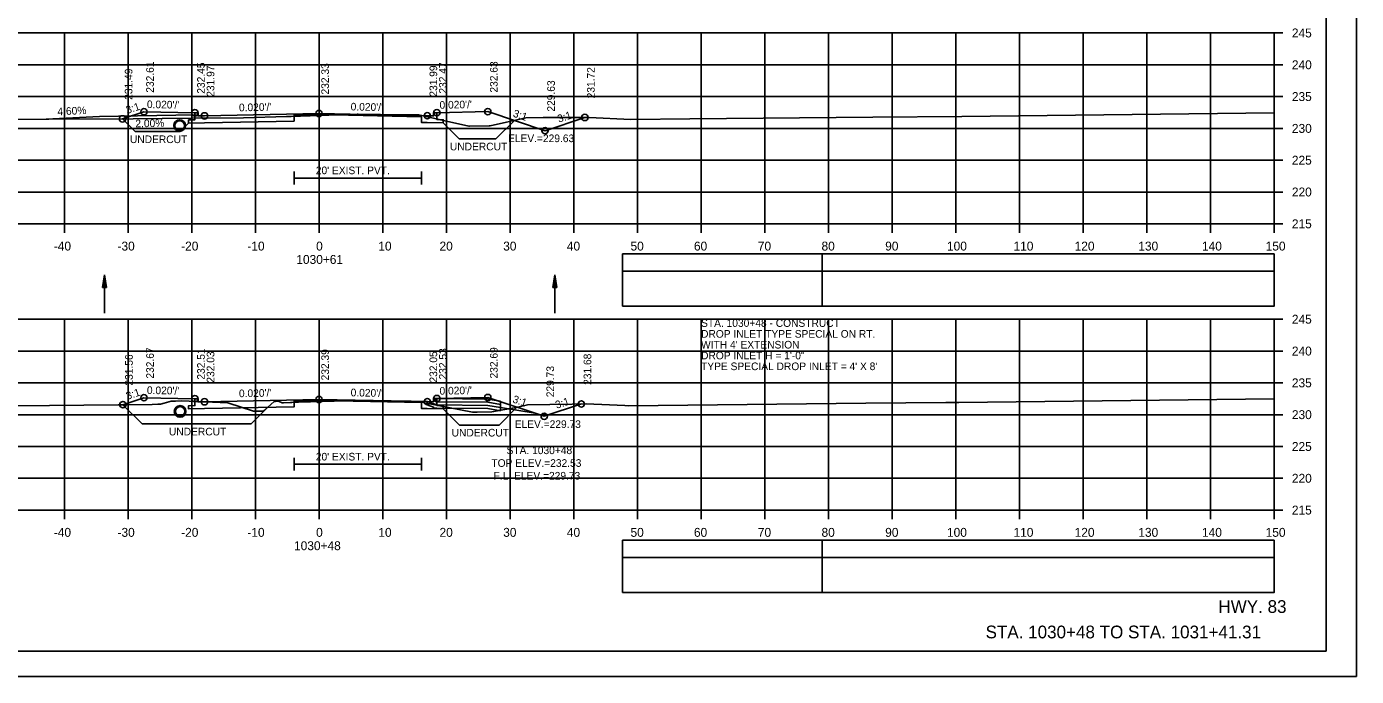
# Model space of a CAD drawing. Extents: x 1386544 to 1388153, y 379785 to 390999.
# Drawn here: x 1387301.9 to 1387510.8, y 385001.6 to 385103.7 of the extents above; entities that cross this region are included whole.
import ezdxf

# ---------------------------------------------------------------- set-up
doc = ezdxf.new("R2010")
doc.units = 0
for name, color, linetype in [('R_Alt Surface', 7, 'Continuous'), ('R_Axis', 7, 'Continuous'), ('R_Axis Annot', 7, 'Continuous'), ('R_Border', 7, 'Continuous'), ('R_Dimension', 7, 'Continuous'), ('R_Draft', 7, 'Continuous'), ('R_Drive', 7, 'Continuous'), ('R_Exist Surface', 7, 'Continuous'), ('R_Fin Surface', 7, 'Continuous'), ('R_Grid', 7, 'Continuous'), ('R_No Plot', 7, 'Continuous'), ('R_Striping', 7, 'Continuous'), ('R_Water', 7, 'Continuous'), ('R_Water Annot', 7, 'Continuous'), ('R_Xsect Elev', 7, 'Continuous'), ('R_Xsect Slope', 7, 'Continuous')]:
    doc.layers.add(name, color=color, linetype=linetype)

msp = doc.modelspace()

# ---------------------------------------------------------------- linework, layer by layer
at = {"layer": 'R_Alt Surface'}
for points in [[(1387366.38, 385090.17), (1387366.38, 385089.08), (1387367.38, 385089.06), (1387367.38, 385088.56), (1387364.88, 385088.61), (1387363.96, 385088.63), (1387363.96, 385089.54), (1387347.88, 385089.86), (1387343.96, 385089.78), (1387343.96, 385088.86), (1387329.88, 385088.59), (1387327.38, 385088.54), (1387327.38, 385089.04), (1387328.38, 385089.06), (1387328.38, 385090.15)], [(1387343.96, 385080.9), (1387343.96, 385078.9)], [(1387363.96, 385080.9), (1387363.96, 385078.9)], [(1387343.96, 385079.9), (1387363.96, 385079.9)], [(1387366.38, 385045.23), (1387366.38, 385044.14), (1387367.38, 385044.12), (1387367.38, 385043.62), (1387364.88, 385043.67), (1387363.96, 385043.69), (1387363.96, 385044.6), (1387347.88, 385044.92), (1387343.96, 385044.84), (1387343.96, 385043.92), (1387329.88, 385043.65), (1387327.38, 385043.6), (1387327.38, 385044.1), (1387328.38, 385044.12), (1387328.38, 385045.21)], [(1387343.96, 385035.9), (1387343.96, 385033.9)], [(1387343.96, 385034.9), (1387363.96, 385034.9)], [(1387363.96, 385035.9), (1387363.96, 385033.9)]]:
    msp.add_lwpolyline(points, dxfattribs=at)
at = {"layer": 'R_Axis'}
for p, q in [((1387497.88, 385072.7), (1387497.88, 385102.7)), ((1387499.28, 385102.7), (1387497.88, 385102.7)), ((1387499.28, 385097.7), (1387497.88, 385097.7)), ((1387499.28, 385092.7), (1387497.88, 385092.7)), ((1387499.28, 385087.7), (1387497.88, 385087.7)), ((1387499.28, 385082.7), (1387497.88, 385082.7)), ((1387499.28, 385077.7), (1387497.88, 385077.7)), ((1387197.88, 385072.7), (1387497.88, 385072.7)), ((1387307.88, 385071.3), (1387307.88, 385072.7)), ((1387317.88, 385071.3), (1387317.88, 385072.7)), ((1387327.88, 385071.3), (1387327.88, 385072.7)), ((1387337.88, 385071.3), (1387337.88, 385072.7)), ((1387347.88, 385071.3), (1387347.88, 385072.7)), ((1387357.88, 385071.3), (1387357.88, 385072.7)), ((1387367.88, 385071.3), (1387367.88, 385072.7)), ((1387377.88, 385071.3), (1387377.88, 385072.7)), ((1387387.88, 385071.3), (1387387.88, 385072.7)), ((1387397.88, 385071.3), (1387397.88, 385072.7)), ((1387407.88, 385071.3), (1387407.88, 385072.7)), ((1387417.88, 385071.3), (1387417.88, 385072.7)), ((1387427.88, 385071.3), (1387427.88, 385072.7)), ((1387437.88, 385071.3), (1387437.88, 385072.7)), ((1387447.88, 385071.3), (1387447.88, 385072.7)), ((1387457.88, 385071.3), (1387457.88, 385072.7)), ((1387467.88, 385071.3), (1387467.88, 385072.7)), ((1387477.88, 385071.3), (1387477.88, 385072.7)), ((1387487.88, 385071.3), (1387487.88, 385072.7)), ((1387497.88, 385071.3), (1387497.88, 385072.7)), ((1387499.28, 385072.7), (1387497.88, 385072.7)), ((1387497.88, 385027.7), (1387497.88, 385057.7)), ((1387499.28, 385057.7), (1387497.88, 385057.7)), ((1387499.28, 385052.7), (1387497.88, 385052.7)), ((1387499.28, 385047.7), (1387497.88, 385047.7)), ((1387499.28, 385042.7), (1387497.88, 385042.7)), ((1387499.28, 385037.7), (1387497.88, 385037.7)), ((1387499.28, 385032.7), (1387497.88, 385032.7)), ((1387197.88, 385027.7), (1387497.88, 385027.7)), ((1387307.88, 385026.3), (1387307.88, 385027.7)), ((1387317.88, 385026.3), (1387317.88, 385027.7)), ((1387327.88, 385026.3), (1387327.88, 385027.7)), ((1387337.88, 385026.3), (1387337.88, 385027.7)), ((1387347.88, 385026.3), (1387347.88, 385027.7)), ((1387357.88, 385026.3), (1387357.88, 385027.7)), ((1387367.88, 385026.3), (1387367.88, 385027.7)), ((1387377.88, 385026.3), (1387377.88, 385027.7)), ((1387387.88, 385026.3), (1387387.88, 385027.7)), ((1387397.88, 385026.3), (1387397.88, 385027.7)), ((1387407.88, 385026.3), (1387407.88, 385027.7)), ((1387417.88, 385026.3), (1387417.88, 385027.7)), ((1387427.88, 385026.3), (1387427.88, 385027.7)), ((1387437.88, 385026.3), (1387437.88, 385027.7)), ((1387447.88, 385026.3), (1387447.88, 385027.7)), ((1387457.88, 385026.3), (1387457.88, 385027.7)), ((1387467.88, 385026.3), (1387467.88, 385027.7)), ((1387477.88, 385026.3), (1387477.88, 385027.7)), ((1387487.88, 385026.3), (1387487.88, 385027.7)), ((1387497.88, 385026.3), (1387497.88, 385027.7)), ((1387499.28, 385027.7), (1387497.88, 385027.7))]:
    msp.add_line(p, q, dxfattribs=at)
at = {"layer": 'R_Axis Annot'}
for points in [[(1387426.9, 385065.26), (1387497.88, 385065.26), (1387497.88, 385067.97), (1387426.9, 385067.97)], [(1387426.9, 385059.73), (1387497.88, 385059.73), (1387497.88, 385065.26), (1387426.9, 385065.26)], [(1387426.9, 385020.26), (1387497.88, 385020.26), (1387497.88, 385022.97), (1387426.9, 385022.97)], [(1387426.9, 385014.73), (1387497.88, 385014.73), (1387497.88, 385020.26), (1387426.9, 385020.26)]]:
    msp.add_lwpolyline(points, close=True, dxfattribs=at)
at = {"layer": 'R_Border'}
for q in [(1387506.06, 385211), (1387189.88, 385005.54)]:
    msp.add_line((1387506.06, 385005.54), q, dxfattribs=at)
at = {"layer": 'R_Dimension'}
for p, q in [((1387317.01, 385089.19), (1387319.01, 385087.19)), ((1387378.56, 385088.94), (1387375.67, 385086.05)), ((1387327.38, 385088.54), (1387326.03, 385087.19)), ((1387367.38, 385088.56), (1387369.89, 385086.05)), ((1387317.07, 385044.27), (1387320.1, 385041.24)), ((1387339.8, 385043.84), (1387337.2, 385041.24)), ((1387367.38, 385043.62), (1387369.93, 385041.07)), ((1387378.96, 385043.86), (1387376.17, 385041.07))]:
    msp.add_line(p, q, dxfattribs=at)
for points in [[(1387319.01, 385087.19), (1387326.03, 385087.19)], [(1387369.89, 385086.05), (1387375.67, 385086.05)], [(1387337.2, 385041.24), (1387320.1, 385041.24)], [(1387369.93, 385041.07), (1387376.17, 385041.07)]]:
    msp.add_lwpolyline(points, dxfattribs=at)
at = {"layer": 'R_Drive'}
for p, q in [((1387313.39, 385089.55), (1387305.03, 385089.17)), ((1387328.38, 385089.85), (1387313.39, 385089.55)), ((1387328.88, 385089.65), (1387328.38, 385089.85))]:
    msp.add_line(p, q, dxfattribs=at)
at = {"layer": 'R_Exist Surface'}
for points in [[(1387297.48, 385089.08), (1387305.43, 385089.17), (1387318.66, 385089.19), (1387327.79, 385089.29), (1387336, 385089.36), (1387342.75, 385089.55), (1387342.98, 385089.55), (1387343.17, 385089.55), (1387343.3, 385089.55), (1387343.48, 385089.56), (1387343.49, 385089.56), (1387353.88, 385089.93), (1387353.96, 385089.93), (1387354.03, 385089.93), (1387357.51, 385089.89), (1387363.57, 385089.83), (1387367.45, 385088.95), (1387371.4, 385088.05), (1387371.52, 385088.03), (1387374.61, 385088.09), (1387374.67, 385088.09), (1387374.78, 385088.11), (1387380.35, 385089.34), (1387383.1, 385089.39), (1387389.7, 385089.42), (1387390.3, 385089.4), (1387396.83, 385089.12), (1387406.12, 385089.22), (1387434.86, 385089.46), (1387448.86, 385089.59), (1387497.88, 385090.13)], [(1387300.14, 385044.07), (1387316.34, 385044.27), (1387317.4, 385044.27), (1387321.67, 385044.31), (1387322.57, 385044.35), (1387323, 385044.37), (1387323.56, 385044.53), (1387324.63, 385044.83), (1387325.34, 385044.84), (1387326.25, 385044.85), (1387333.53, 385044.57), (1387337.59, 385043.23), (1387337.61, 385043.23), (1387337.64, 385043.24), (1387339.08, 385043.25), (1387339.24, 385043.38), (1387339.29, 385043.4), (1387340.85, 385044.75), (1387341.04, 385044.76), (1387341.49, 385044.81), (1387341.63, 385044.76), (1387342.07, 385044.55), (1387342.19, 385044.55), (1387342.28, 385044.56), (1387343.38, 385044.61), (1387343.58, 385044.62), (1387344.63, 385044.66), (1387353.96, 385044.94), (1387362.33, 385044.8), (1387363.49, 385044.78), (1387364.43, 385044.57), (1387372, 385043.07), (1387372.73, 385043.09), (1387375, 385043.16), (1387379.11, 385043.89), (1387380.6, 385044.22), (1387387.61, 385044.35), (1387389.81, 385044.4), (1387393.51, 385044.24), (1387395.93, 385044.13), (1387396.48, 385044.11), (1387433.77, 385044.5), (1387446.34, 385044.61), (1387448.38, 385044.63), (1387497.88, 385045.19)]]:
    msp.add_lwpolyline(points, dxfattribs=at)
at = {"layer": 'R_Fin Surface'}
for points in [[(1387317.01, 385089.19), (1387320.38, 385090.31), (1387328.38, 385090.15), (1387328.88, 385090.15), (1387328.88, 385089.65), (1387329.88, 385089.67), (1387347.88, 385090.03), (1387364.88, 385089.69), (1387365.88, 385089.67), (1387365.88, 385090.17), (1387366.38, 385090.17), (1387374.38, 385090.33), (1387383.37, 385087.34), (1387389.62, 385089.42)], [(1387317.07, 385044.27), (1387320.38, 385045.37), (1387328.38, 385045.21), (1387328.88, 385045.21), (1387328.88, 385044.71), (1387329.88, 385044.73), (1387347.88, 385045.09), (1387364.88, 385044.75), (1387365.88, 385044.73), (1387365.88, 385045.23), (1387366.38, 385045.23), (1387374.38, 385045.39), (1387383.24, 385042.44), (1387389.08, 385044.38)]]:
    msp.add_lwpolyline(points, dxfattribs=at)
at = {"layer": 'R_Grid'}
for p, q in [((1387197.88, 385102.7), (1387497.88, 385102.7)), ((1387307.88, 385072.7), (1387307.88, 385102.7)), ((1387317.88, 385072.7), (1387317.88, 385102.7)), ((1387327.88, 385072.7), (1387327.88, 385102.7)), ((1387337.88, 385072.7), (1387337.88, 385102.7)), ((1387347.88, 385072.7), (1387347.88, 385102.7)), ((1387357.88, 385072.7), (1387357.88, 385102.7)), ((1387367.88, 385072.7), (1387367.88, 385102.7)), ((1387377.88, 385072.7), (1387377.88, 385102.7)), ((1387387.88, 385072.7), (1387387.88, 385102.7)), ((1387397.88, 385072.7), (1387397.88, 385102.7)), ((1387407.88, 385072.7), (1387407.88, 385102.7)), ((1387417.88, 385072.7), (1387417.88, 385102.7)), ((1387427.88, 385072.7), (1387427.88, 385102.7)), ((1387437.88, 385072.7), (1387437.88, 385102.7)), ((1387447.88, 385072.7), (1387447.88, 385102.7)), ((1387457.88, 385072.7), (1387457.88, 385102.7)), ((1387467.88, 385072.7), (1387467.88, 385102.7)), ((1387477.88, 385072.7), (1387477.88, 385102.7)), ((1387487.88, 385072.7), (1387487.88, 385102.7)), ((1387497.88, 385072.7), (1387497.88, 385102.7)), ((1387197.88, 385097.7), (1387497.88, 385097.7)), ((1387197.88, 385092.7), (1387497.88, 385092.7)), ((1387197.88, 385087.7), (1387497.88, 385087.7)), ((1387197.88, 385082.7), (1387497.88, 385082.7)), ((1387197.88, 385077.7), (1387497.88, 385077.7)), ((1387197.88, 385072.7), (1387497.88, 385072.7)), ((1387197.88, 385057.7), (1387497.88, 385057.7)), ((1387307.88, 385027.7), (1387307.88, 385057.7)), ((1387317.88, 385027.7), (1387317.88, 385057.7)), ((1387327.88, 385027.7), (1387327.88, 385057.7)), ((1387337.88, 385027.7), (1387337.88, 385057.7)), ((1387347.88, 385027.7), (1387347.88, 385057.7)), ((1387357.88, 385027.7), (1387357.88, 385057.7)), ((1387367.88, 385027.7), (1387367.88, 385057.7)), ((1387377.88, 385027.7), (1387377.88, 385057.7)), ((1387387.88, 385027.7), (1387387.88, 385057.7)), ((1387397.88, 385027.7), (1387397.88, 385057.7)), ((1387407.88, 385027.7), (1387407.88, 385057.7)), ((1387417.88, 385027.7), (1387417.88, 385057.7)), ((1387427.88, 385027.7), (1387427.88, 385057.7)), ((1387437.88, 385027.7), (1387437.88, 385057.7)), ((1387447.88, 385027.7), (1387447.88, 385057.7)), ((1387457.88, 385027.7), (1387457.88, 385057.7)), ((1387467.88, 385027.7), (1387467.88, 385057.7)), ((1387477.88, 385027.7), (1387477.88, 385057.7)), ((1387487.88, 385027.7), (1387487.88, 385057.7)), ((1387497.88, 385027.7), (1387497.88, 385057.7)), ((1387197.88, 385052.7), (1387497.88, 385052.7)), ((1387197.88, 385047.7), (1387497.88, 385047.7)), ((1387197.88, 385042.7), (1387497.88, 385042.7)), ((1387197.88, 385037.7), (1387497.88, 385037.7)), ((1387197.88, 385032.7), (1387497.88, 385032.7)), ((1387197.88, 385027.7), (1387497.88, 385027.7))]:
    msp.add_line(p, q, dxfattribs=at)
at = {"layer": 'R_No Plot'}
msp.add_line((1387177.48, 385001.56), (1387510.81, 385001.56), dxfattribs=at)
for points in [[(1387177.47, 385214.89), (1387510.81, 385214.89), (1387510.81, 385001.55), (1387177.47, 385001.55)], [(1387423.8, 385211), (1387443.42, 385211), (1387443.42, 385201.12), (1387459.53, 385201.12), (1387482.73, 385201.12), (1387482.73, 385176.78), (1387506.06, 385176.78), (1387506.06, 385005.54), (1387189.88, 385005.54), (1387189.88, 385211)]]:
    msp.add_lwpolyline(points, close=True, dxfattribs=at)
for centre, radius in [((1387317.01, 385089.19), 0.5), ((1387320.38, 385090.31), 0.5), ((1387325.99, 385088.15), 0.917), ((1387328.38, 385090.15), 0.5), ((1387329.88, 385089.67), 0.5), ((1387347.88, 385090.03), 0.5), ((1387364.88, 385089.69), 0.5), ((1387366.38, 385090.17), 0.5), ((1387374.38, 385090.33), 0.5), ((1387389.62, 385089.42), 0.5), ((1387383.37, 385087.34), 0.5), ((1387320.38, 385045.37), 0.5), ((1387328.38, 385045.21), 0.5), ((1387329.88, 385044.73), 0.5), ((1387347.88, 385045.09), 0.5), ((1387364.88, 385044.75), 0.5), ((1387366.38, 385045.23), 0.5), ((1387374.38, 385045.39), 0.5), ((1387317.07, 385044.27), 0.5), ((1387326.06, 385043.21), 0.917), ((1387389.08, 385044.38), 0.5), ((1387383.24, 385042.44), 0.5)]:
    msp.add_circle(centre, radius, dxfattribs=at)
at = {"layer": 'R_Striping'}
for points in [[(1387395.56, 385065.26), (1387426.9, 385065.26), (1387426.9, 385067.97), (1387395.56, 385067.97)], [(1387395.56, 385059.74), (1387426.9, 385059.74), (1387426.9, 385065.26), (1387395.56, 385065.26)], [(1387395.56, 385020.26), (1387426.9, 385020.26), (1387426.9, 385022.97), (1387395.56, 385022.97)], [(1387395.56, 385014.74), (1387426.9, 385014.74), (1387426.9, 385020.26), (1387395.56, 385020.26)]]:
    msp.add_lwpolyline(points, close=True, dxfattribs=at)
at = {"layer": 'R_Water'}
for p, q in [((1387313.88, 385062.67), (1387314.18, 385064.67)), ((1387313.88, 385062.67), (1387314.18, 385064.67)), ((1387313.93, 385062.67), (1387314.18, 385064.33)), ((1387313.93, 385062.67), (1387314.18, 385064.33)), ((1387313.98, 385062.67), (1387314.18, 385063.99)), ((1387313.98, 385062.67), (1387314.18, 385063.99)), ((1387314.18, 385058.67), (1387314.18, 385064.67)), ((1387314.48, 385062.67), (1387314.18, 385064.67)), ((1387314.48, 385062.67), (1387314.18, 385064.67)), ((1387314.43, 385062.67), (1387314.18, 385064.33)), ((1387314.43, 385062.67), (1387314.18, 385064.33)), ((1387314.38, 385062.67), (1387314.18, 385063.99)), ((1387314.38, 385062.67), (1387314.18, 385063.99)), ((1387384.61, 385062.67), (1387384.91, 385064.67)), ((1387384.61, 385062.67), (1387384.91, 385064.67)), ((1387384.66, 385062.67), (1387384.91, 385064.33)), ((1387384.66, 385062.67), (1387384.91, 385064.33)), ((1387384.71, 385062.67), (1387384.91, 385063.99)), ((1387384.71, 385062.67), (1387384.91, 385063.99)), ((1387384.91, 385058.67), (1387384.91, 385064.67)), ((1387385.21, 385062.67), (1387384.91, 385064.67)), ((1387385.21, 385062.67), (1387384.91, 385064.67)), ((1387385.16, 385062.67), (1387384.91, 385064.33)), ((1387385.16, 385062.67), (1387384.91, 385064.33)), ((1387385.11, 385062.67), (1387384.91, 385063.99)), ((1387385.11, 385062.67), (1387384.91, 385063.99)), ((1387313.88, 385062.67), (1387314.48, 385062.67)), ((1387313.88, 385062.67), (1387314.48, 385062.67)), ((1387314.03, 385062.67), (1387314.18, 385063.66)), ((1387314.03, 385062.67), (1387314.18, 385063.66)), ((1387314.08, 385062.67), (1387314.18, 385063.32)), ((1387314.08, 385062.67), (1387314.18, 385063.32)), ((1387314.13, 385062.67), (1387314.18, 385062.98)), ((1387314.13, 385062.67), (1387314.18, 385062.98)), ((1387314.33, 385062.67), (1387314.18, 385063.66)), ((1387314.33, 385062.67), (1387314.18, 385063.66)), ((1387314.28, 385062.67), (1387314.18, 385063.32)), ((1387314.28, 385062.67), (1387314.18, 385063.32)), ((1387314.23, 385062.67), (1387314.18, 385062.98)), ((1387314.23, 385062.67), (1387314.18, 385062.98)), ((1387384.61, 385062.67), (1387385.21, 385062.67)), ((1387384.61, 385062.67), (1387385.21, 385062.67)), ((1387384.76, 385062.67), (1387384.91, 385063.66)), ((1387384.76, 385062.67), (1387384.91, 385063.66)), ((1387384.81, 385062.67), (1387384.91, 385063.32)), ((1387384.81, 385062.67), (1387384.91, 385063.32)), ((1387384.86, 385062.67), (1387384.91, 385062.98)), ((1387384.86, 385062.67), (1387384.91, 385062.98)), ((1387385.06, 385062.67), (1387384.91, 385063.66)), ((1387385.06, 385062.67), (1387384.91, 385063.66)), ((1387385.01, 385062.67), (1387384.91, 385063.32)), ((1387385.01, 385062.67), (1387384.91, 385063.32)), ((1387384.96, 385062.67), (1387384.91, 385062.98)), ((1387384.96, 385062.67), (1387384.91, 385062.98)), ((1387366.38, 385045.23), (1387374.38, 385045.15)), ((1387374.38, 385045.15), (1387376.38, 385044.82)), ((1387366.38, 385044.73), (1387374.38, 385044.65)), ((1387366.38, 385044.23), (1387374.38, 385044.15)), ((1387366.38, 385043.73), (1387374.38, 385043.65)), ((1387374.38, 385044.65), (1387376.38, 385044.32)), ((1387374.38, 385044.15), (1387376.38, 385043.82)), ((1387374.38, 385043.65), (1387376.38, 385043.32)), ((1387376.38, 385043.32), (1387376.38, 385044.82)), ((1387376.38, 385043.82), (1387381.82, 385042.91))]:
    msp.add_line(p, q, dxfattribs=at)
for points in [[(1387366.38, 385045.23), (1387366.13, 385045.23), (1387366.05, 385045.07), (1387366.38, 385044.73)], [(1387366.38, 385044.23), (1387364.88, 385044.75), (1387364.88, 385044.22), (1387365.88, 385043.88), (1387365.88, 385043.73), (1387366.38, 385043.73)]]:
    msp.add_lwpolyline(points, dxfattribs=at)
for centre in [(1387325.99, 385088.15), (1387326.06, 385043.21)]:
    msp.add_circle(centre, 0.75, dxfattribs=at)

# ---------------------------------------------------------------- texts
at = {"layer": 'R_Axis Annot'}
for s, p in [('245', (1387500.68, 385102)), ('240', (1387500.68, 385097)), ('235', (1387500.68, 385092)), ('230', (1387500.68, 385087)), ('225', (1387500.68, 385082)), ('220', (1387500.68, 385077)), ('215', (1387500.68, 385072)), ('-40', (1387306.22, 385068.5)), ('-30', (1387316.22, 385068.5)), ('-20', (1387326.22, 385068.5)), ('-10', (1387336.62, 385068.5)), ('0', (1387347.42, 385068.5)), ('10', (1387357.19, 385068.5)), ('20', (1387366.8, 385068.5)), ('30', (1387376.8, 385068.5)), ('40', (1387386.8, 385068.5)), ('50', (1387396.8, 385068.5)), ('60', (1387406.76, 385068.5)), ('70', (1387416.8, 385068.5)), ('80', (1387426.8, 385068.5)), ('90', (1387436.8, 385068.5)), ('100', (1387446.51, 385068.5)), ('110', (1387456.96, 385068.5)), ('120', (1387466.56, 385068.5)), ('130', (1387476.56, 385068.5)), ('140', (1387486.56, 385068.5)), ('150', (1387496.56, 385068.5)), ('1030+61', (1387344.31, 385066.4)), ('245', (1387500.68, 385057)), ('240', (1387500.68, 385052)), ('235', (1387500.68, 385047)), ('230', (1387500.68, 385042)), ('225', (1387500.68, 385037)), ('220', (1387500.68, 385032)), ('215', (1387500.68, 385027)), ('-40', (1387306.22, 385023.5)), ('-30', (1387316.22, 385023.5)), ('-20', (1387326.22, 385023.5)), ('-10', (1387336.62, 385023.5)), ('0', (1387347.42, 385023.5)), ('10', (1387357.19, 385023.5)), ('20', (1387366.8, 385023.5)), ('30', (1387376.8, 385023.5)), ('40', (1387386.8, 385023.5)), ('50', (1387396.8, 385023.5)), ('60', (1387406.76, 385023.5)), ('70', (1387416.8, 385023.5)), ('80', (1387426.8, 385023.5)), ('90', (1387436.8, 385023.5)), ('100', (1387446.51, 385023.5)), ('110', (1387456.96, 385023.5)), ('120', (1387466.56, 385023.5)), ('130', (1387476.56, 385023.5)), ('140', (1387486.56, 385023.5)), ('150', (1387496.56, 385023.5)), ('1030+48', (1387343.95, 385021.4))]:
    msp.add_text(s, height=1.4, dxfattribs=at).set_placement(p)
at = {"layer": 'R_Dimension'}
for p in [(1387318.17, 385085.39), (1387368.43, 385084.25), (1387324.3, 385039.44), (1387368.7, 385039.27)]:
    msp.add_text('UNDERCUT', height=1.2, dxfattribs=at).set_placement(p)
at = {"layer": 'R_Draft'}
for s, p in [('HWY. 83', (1387489.14, 385011.54)), ('STA. 1030+48 TO STA. 1031+41.31', (1387452.57, 385007.54))]:
    msp.add_text(s, height=2, dxfattribs=at).set_placement(p)
at = {"layer": 'R_Water'}
for p in [(1387347.37, 385080.5), (1387347.37, 385035.5)]:
    msp.add_text("20' EXIST. PVT.", height=1.2, dxfattribs=at).set_placement(p)
at = {"layer": 'R_Water Annot'}
for s, p in [('STA. 1030+48 - CONSTRUCT', (1387407.88, 385056.5)), ('DROP INLET TYPE SPECIAL ON RT.', (1387407.88, 385054.8)), ("WITH 4' EXTENSION", (1387407.88, 385053.1)), ('DROP INLET H = 1\'-0"', (1387407.88, 385051.4)), ("TYPE SPECIAL DROP INLET = 4' X 8'", (1387407.88, 385049.7)), ('STA. 1030+48', (1387377.33, 385036.5)), ('TOP ELEV.=232.53', (1387374.95, 385034.5)), ('F.L. ELEV.=229.73', (1387375.3, 385032.5))]:
    msp.add_text(s, height=1.2, dxfattribs=at).set_placement(p)
at = {"layer": 'R_Xsect Elev'}
for s, rotation, p in [('232.61', 90, (1387321.93, 385093.31)), ('232.45', 90, (1387329.93, 385093.15)), ('231.97', 90, (1387331.43, 385092.67)), ('232.33', 90, (1387349.43, 385093.03)), ('231.99', 90, (1387366.43, 385092.69)), ('232.47', 90, (1387367.93, 385093.17)), ('232.63', 90, (1387375.93, 385093.33)), ('231.49', 90, (1387318.56, 385092.19)), ('231.72', 90, (1387391.17, 385092.42)), ('229.63', 90, (1387384.92, 385090.34)), ('4.60%', 2.634, (1387306.81, 385089.75)), ('2.00%', 1.146, (1387319.04, 385087.86)), ('231.56', 90, (1387318.62, 385047.27)), ('232.67', 90, (1387321.93, 385048.37)), ('232.51', 90, (1387329.93, 385048.21)), ('232.03', 90, (1387331.43, 385047.73)), ('232.39', 90, (1387349.43, 385048.09)), ('232.05', 90, (1387366.43, 385047.75)), ('232.53', 90, (1387367.93, 385048.23)), ('232.69', 90, (1387375.93, 385048.39)), ('231.68', 90, (1387390.63, 385047.38)), ('229.73', 90, (1387384.79, 385045.44))]:
    msp.add_text(s, height=1.2, rotation=rotation, dxfattribs=at).set_placement(p)
for s, p in [('ELEV.=229.63', (1387377.56, 385085.54)), ('ELEV.=229.73', (1387378.61, 385040.61))]:
    msp.add_text(s, height=1.2, dxfattribs=at).set_placement(p)
at = {"layer": 'R_Xsect Slope'}
for s, rotation, p in [('3:1', 18.4349, (1387317.75, 385089.96)), ("0.020'/'", 358.8542, (1387320.83, 385090.9)), ("0.020'/'", 1.1458, (1387335.31, 385090.38)), ("0.020'/'", 358.8542, (1387352.83, 385090.53)), ("0.020'/'", 1.1458, (1387366.81, 385090.78)), ('3:1', 341.5651, (1387378.24, 385089.57)), ('3:1', 18.4349, (1387385.55, 385088.59)), ("0.020'/'", 358.8542, (1387320.83, 385045.96)), ("0.020'/'", 1.1458, (1387366.81, 385045.84)), ('3:1', 18.4349, (1387317.78, 385045.03)), ("0.020'/'", 1.1458, (1387335.31, 385045.44)), ("0.020'/'", 358.8542, (1387352.83, 385045.59)), ('3:1', 341.5651, (1387378.18, 385044.65)), ('3:1', 18.4349, (1387385.21, 385043.62))]:
    msp.add_text(s, height=1.2, rotation=rotation, dxfattribs=at).set_placement(p)

doc.saveas('drawing.dxf')
